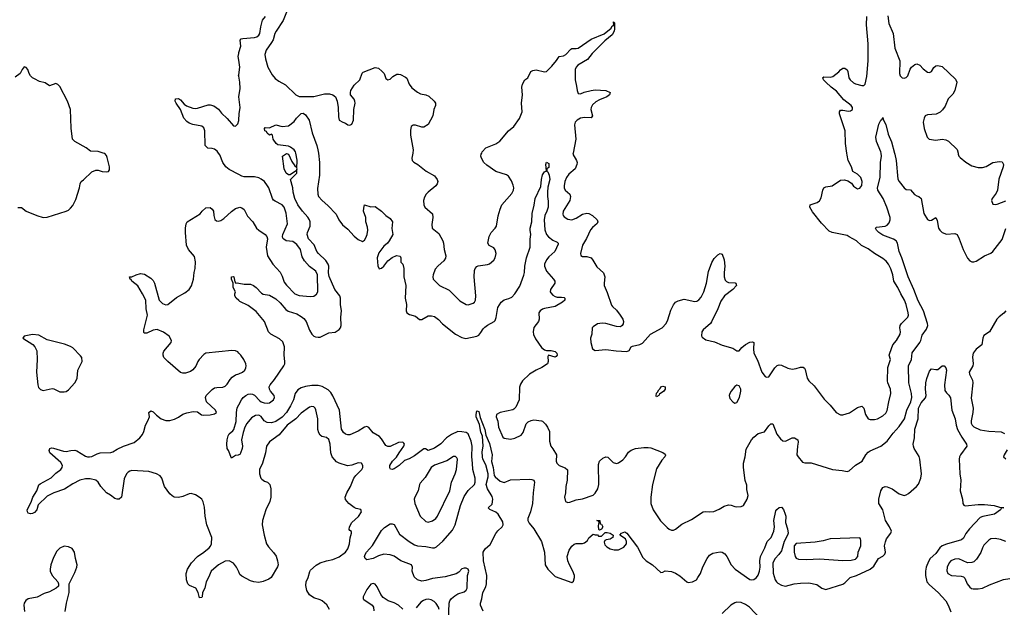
# Model space of a CAD drawing. Header units: inches. Extents: x 2134017 to 2292458, y 756222 to 916513.
# Tile 318 of 387: x 2247929 to 2257237, y 845710 to 851259. Entities that reach past the tile are written whole.
import ezdxf

# ---------------------------------------------------------------- set-up
doc = ezdxf.new("R2010")
doc.units = ezdxf.units.IN
doc.header["$MEASUREMENT"] = 0
for name, color, linetype in [('C2844', 7, 'Continuous'), ('C2845', 7, 'Continuous'), ('C2854', 7, 'Continuous'), ('C2855', 7, 'Continuous')]:
    doc.layers.add(name, color=color, linetype=linetype)

msp = doc.modelspace()

# ---------------------------------------------------------------- linework, layer by layer
at = {"layer": 'C2844', "color": 5}
for points, elevation in [([(2247910, 849484), (2247946.8, 849486.8), (2247991.3, 849450), (2248090, 849408.5), (2248150, 849390.3), (2248190, 849393.6), (2248368.4, 849451.6), (2248390, 849461.6), (2248410, 849478), (2248430, 849503), (2248459.2, 849560.8), (2248495.8, 849670), (2248500.7, 849710), (2248509.5, 849730), (2248532.9, 849747.1), (2248610, 849822.8), (2248650, 849838.8), (2248670, 849838.8), (2248710, 849826.8), (2248750, 849821), (2248770, 849824.7), (2248778, 849842), (2248779, 849870), (2248757.5, 849957.5), (2248750, 849975.3), (2248734.2, 849994.2), (2248716.7, 850000)], 320), ([(2250000, 849796.5), (2249910, 849844.8), (2249876.3, 849870), (2249848.3, 849910), (2249822.2, 849982.3), (2249808.4, 850000)], 280), ([(2250000, 848111.3), (2249990, 848121.6), (2249970, 848132.8), (2249935.5, 848135.5), (2249690, 848109.7), (2249670, 848098.5), (2249625.5, 848050), (2249611.7, 848030), (2249593.7, 847986.3), (2249567.1, 847952.9), (2249542.9, 847937.1), (2249498, 847922), (2249470, 847920.5), (2249450, 847926.6), (2249330.8, 848030), (2249292.9, 848070), (2249284.8, 848090), (2249284.8, 848110), (2249292.8, 848130), (2249362.2, 848210), (2249363.9, 848230), (2249342.2, 848270), (2249290, 848308.9), (2249230, 848333.3), (2249192, 848328), (2249130, 848297.2), (2249110, 848298), (2249104, 848304), (2249101.2, 848330), (2249136.4, 848470), (2249126.2, 848530), (2249121.3, 848610), (2249091.6, 848671.6), (2249045, 848745), (2248989.7, 848790), (2248984.2, 848804.2), (2248974, 848810), (2248968, 848830), (2248990, 848831), (2249029.4, 848850.6), (2249070, 848862), (2249110, 848854.9), (2249170, 848818.4), (2249190, 848797.1), (2249203.1, 848770), (2249246.3, 848610), (2249279.2, 848579.2), (2249310, 848566), (2249331.1, 848568.9), (2249410, 848635.5), (2249490, 848678.9), (2249530, 848710.4), (2249554.1, 848745.9), (2249570.8, 848810), (2249577.6, 848870), (2249587.2, 848910), (2249591.8, 848971.8), (2249582.4, 849022.4), (2249524.5, 849090), (2249505.1, 849130), (2249495.1, 849250), (2249496, 849290), (2249502.7, 849330), (2249512.7, 849350), (2249635.5, 849424.5), (2249655.3, 849450), (2249690, 849481), (2249730, 849486), (2249750, 849471), (2249760.7, 849450), (2249764, 849410), (2249773.2, 849373.2), (2249790, 849358.8), (2249810, 849356.3), (2249830, 849362), (2249859.1, 849380.9), (2249930, 849447.7), (2249970, 849477.3), (2250000, 849484.8)], 280), ([(2250000, 848606.7), (2249976, 848630), (2249964, 848650), (2249962, 848670), (2249968, 848690), (2249948.7, 848730), (2249948.7, 848770), (2249930, 848808), (2249930, 848831.3), (2249950, 848834.8), (2249953.4, 848830), (2249962, 848782), (2249971.6, 848771.6), (2249984.7, 848775.3), (2250000, 848771.8)], 260), ([(2250000, 846043.6), (2249979.8, 846090), (2249950, 846126.8), (2249910, 846147.2), (2249870, 846144.2), (2249808.7, 846111.3), (2249739.6, 846050), (2249714.7, 845990), (2249692.4, 845950), (2249678, 845890), (2249658.4, 845850), (2249653.1, 845810), (2249650, 845803.7), (2249630, 845799), (2249616, 845850), (2249592.7, 845890), (2249534.5, 845914.5), (2249518.4, 845930), (2249506.6, 845970), (2249503.5, 846030), (2249515.1, 846070), (2249553.3, 846130), (2249609.9, 846190.1), (2249671.3, 846230), (2249719.7, 846270), (2249733.4, 846286.6), (2249743.8, 846310), (2249744.5, 846370), (2249699.3, 846490), (2249681.4, 846570), (2249675, 846655.1), (2249664.7, 846704.8), (2249649.6, 846730), (2249625.1, 846750), (2249590, 846770.8), (2249550, 846783.9), (2249530, 846782), (2249470, 846755.1), (2249430, 846745.7), (2249390, 846751.3), (2249370, 846761.3), (2249350, 846780.5), (2249299.1, 846850), (2249271.7, 846930), (2249255.6, 846950), (2249220.9, 846970), (2249150, 846991.5), (2248990, 847001.5), (2248970, 846996.8), (2248953.8, 846986.2), (2248938.6, 846970), (2248917.8, 846922.2), (2248892.2, 846750), (2248870, 846729.6), (2248850, 846729.7), (2248830, 846738.4), (2248788.6, 846768.6), (2248750, 846789.7), (2248695, 846850), (2248671.9, 846891.9), (2248650.3, 846910.3), (2248596.8, 846923.2), (2248550, 846922), (2248496.3, 846910), (2248430, 846875.4), (2248353.9, 846826.1), (2248250.5, 846790), (2248190, 846758.5), (2248103.4, 846676.6), (2248090, 846629.2), (2248070, 846604.5), (2248050, 846595.1), (2248030, 846592.7), (2248010, 846599), (2248002.7, 846610), (2248000.9, 846630), (2248037.7, 846702.3), (2248054.7, 846750), (2248089.7, 846810), (2248110, 846864.9), (2248123.3, 846876.7), (2248227.3, 846932.7), (2248270, 846975.6), (2248318.7, 847010), (2248331.3, 847030), (2248333, 847050), (2248318.2, 847078.2), (2248215.6, 847170), (2248206.6, 847190), (2248214, 847210), (2248230, 847214.3), (2248250, 847212.3), (2248344.1, 847184.1), (2248370, 847181.1), (2248411.3, 847191.3), (2248450, 847194.9), (2248470, 847188.7), (2248550, 847136.9), (2248571.2, 847131.2), (2248590, 847130.2), (2248610, 847135.5), (2248660.7, 847159.3), (2248690, 847167.5), (2248790, 847171.3), (2248810, 847177.7), (2248850, 847202.7), (2248910, 847231.4), (2249010, 847267.3), (2249063.9, 847310), (2249090, 847342), (2249103.5, 847370), (2249118.5, 847430), (2249140.7, 847470), (2249156, 847510), (2249149, 847550), (2249170, 847566), (2249190, 847557.3), (2249222.8, 847522.8), (2249266.8, 847490), (2249310, 847472.7), (2249350, 847474.9), (2249393.4, 847486.6), (2249430, 847504), (2249470, 847534), (2249510, 847547.3), (2249570, 847558.8), (2249610, 847554.8), (2249648.2, 847528.2), (2249670, 847524.9), (2249730, 847527.7), (2249770, 847536), (2249788.7, 847550), (2249779, 847570), (2249696, 847650), (2249684.5, 847690), (2249692, 847710), (2249750, 847768), (2249770, 847781.6), (2249793.3, 847786.7), (2249850, 847788.9), (2249870, 847798), (2249890, 847815.8), (2249918.2, 847861.8), (2249936.9, 847883.1), (2249970, 847904.2), (2250000, 847916.1)], 280), ([(2250000, 847148.4), (2249994.4, 847145.6), (2249970, 847144), (2249930, 847118), (2249902, 847190), (2249889.2, 847210), (2249886.6, 847250), (2249891.9, 847291.9), (2249898.9, 847330), (2249910, 847348), (2249944.7, 847375.2), (2249952.3, 847387.7), (2249975.1, 847464.9), (2249978.5, 847550), (2249985.4, 847594.6), (2250000, 847622.6)], 260), ([(2248359.8, 845670), (2248373.2, 845750), (2248398.3, 845850), (2248398, 845930), (2248450, 846038.8), (2248468.5, 846090), (2248470.9, 846110), (2248455.3, 846170), (2248447.2, 846230), (2248424.7, 846264.7), (2248390, 846282), (2248350, 846285.7), (2248310, 846269.7), (2248280.4, 846239.6), (2248250, 846179.3), (2248224.6, 846110), (2248215.8, 846070), (2248218.4, 846050), (2248234.9, 846010), (2248290.4, 845950), (2248297.1, 845930), (2248295.5, 845910), (2248273.4, 845890), (2248210, 845856.9), (2248160.5, 845839.5), (2248093.6, 845806.4), (2248010, 845788.4), (2247986.6, 845773.4), (2247970.3, 845750), (2247967.1, 845730), (2247975.6, 845670)], 320)]:
    msp.add_lwpolyline(points, dxfattribs=dict(at, elevation=elevation))
at = {"layer": 'C2844', "color": 5, "elevation": 320}
msp.add_lwpolyline([(2248050, 848287.3), (2247972, 848270), (2247958, 848250), (2248051.9, 848191.9), (2248073, 848170), (2248090.3, 848130.3), (2248095.5, 848050), (2248088.5, 847930), (2248099.5, 847810), (2248105.8, 847785.8), (2248127.1, 847767.1), (2248150, 847758.4), (2248235.1, 847775.1), (2248252.9, 847772.9), (2248310, 847745.7), (2248350, 847744.2), (2248370, 847748.8), (2248390, 847763.7), (2248449.7, 847830), (2248472.4, 847870), (2248478.3, 847950), (2248520.5, 848030), (2248515.4, 848070), (2248505.5, 848085.5), (2248430, 848160.9), (2248410, 848174), (2248354.2, 848194.2), (2248190, 848235.6), (2248110, 848280.5)], close=True, dxfattribs=at)
at = {"layer": 'C2845', "color": 5}
for points, elevation in [([(2250000, 850875.7), (2249995.4, 850910), (2250000, 850939.9)], 280), ([(2248716.7, 850000), (2248670, 850015.3), (2248598, 850018), (2248558, 850050), (2248449.2, 850110), (2248429.2, 850130), (2248414.8, 850234.8), (2248409.4, 850410), (2248380.7, 850490), (2248307.3, 850627.3), (2248290, 850647.3), (2248270, 850655.8), (2248210, 850633.3), (2248170, 850661.1), (2248116.6, 850676.6), (2248070, 850699.7), (2248050.9, 850710.9), (2248031.6, 850730), (2248018.4, 850750), (2248005.2, 850790), (2247990, 850809), (2247970, 850813.2), (2247951, 850790), (2247934.8, 850750), (2247884.9, 850715.1)], 320), ([(2250000, 850724.7), (2249999.1, 850730), (2250000, 850737.9)], 280), ([(2249808.4, 850000), (2249795.9, 850015.9), (2249770, 850035.1), (2249750, 850042.4), (2249706.2, 850046.2), (2249684, 850070), (2249679.2, 850210), (2249670, 850236.9), (2249650, 850254), (2249566, 850270), (2249530, 850283.1), (2249510, 850296.3), (2249480.5, 850330), (2249448.3, 850410), (2249407.1, 850470), (2249397.6, 850490), (2249402, 850510), (2249430, 850515.6), (2249450, 850503.6), (2249482.5, 850462.6), (2249504.8, 850444.8), (2249564.7, 850424.7), (2249590, 850420.4), (2249610, 850423.7), (2249710, 850456), (2249730, 850455.8), (2249765.1, 850445.1), (2249810, 850413), (2249836.9, 850376.9), (2249890, 850327), (2249950, 850257), (2249970, 850254.4), (2249990, 850274.9), (2250000, 850305.8)], 280)]:
    msp.add_lwpolyline(points, dxfattribs=dict(at, elevation=elevation))
at = {"layer": 'C2854', "color": 5}
for points, elevation in [([(2250000, 848771.8), (2250050, 848760.4), (2250110, 848760.4), (2250138.8, 848750), (2250164.9, 848730), (2250215.8, 848675.8), (2250230, 848668), (2250290, 848656.4), (2250350, 848623.1), (2250390, 848586), (2250443.5, 848523.5), (2250466.1, 848506.1), (2250550, 848480.2), (2250590, 848456.5), (2250615.8, 848435.8), (2250636.9, 848410), (2250670, 848325.5), (2250690, 848290.4), (2250710, 848271.8), (2250724.7, 848264.7), (2250750, 848259.6), (2250770, 848262.4), (2250850, 848302.3), (2250911.3, 848308.7), (2250950, 848333.4), (2250962.9, 848350), (2250969.7, 848370.3), (2250963.5, 848450), (2250969.8, 848510), (2250960.9, 848570), (2250960.3, 848630), (2250954.2, 848650), (2250907.5, 848710), (2250855.2, 848835.2), (2250848.5, 848868.5), (2250850.4, 848930), (2250846, 848950), (2250824, 848984), (2250753.1, 849050), (2250739, 849070), (2250713.5, 849133.5), (2250659.6, 849190), (2250645.5, 849230), (2250648.5, 849250), (2250676.1, 849310), (2250675.9, 849350), (2250670, 849368.4), (2250653.5, 849393.5), (2250601.1, 849450), (2250557.3, 849510), (2250529, 849570), (2250515, 849630), (2250510.8, 849670.8), (2250489.8, 849750.2), (2250550, 849808.4), (2250550, 849848), (2250544.5, 849835.5), (2250486.7, 849793.3), (2250470, 849794.5), (2250448.4, 849808.4), (2250429.8, 849850), (2250414, 849970), (2250450, 849994.4), (2250470.4, 849990), (2250501.3, 849921.3), (2250530, 849877.3), (2250547.1, 849867.1), (2250550, 849854), (2250553.5, 849933.5), (2250538.7, 850000)], 260), ([(2250752.4, 850000), (2250762.2, 849910), (2250762.2, 849790), (2250744.2, 849664.2), (2250746.7, 849610), (2250754.9, 849590), (2250787, 849550), (2250843.4, 849503.4), (2250920.9, 849420.9), (2250947, 849370), (2250981.7, 849321.7), (2251030, 849282), (2251090, 849214), (2251130, 849182.4), (2251170, 849165.5), (2251190, 849177.3), (2251201.3, 849198.7), (2251213.7, 849230), (2251220.5, 849270), (2251218.3, 849298.3), (2251202.4, 849350), (2251201.3, 849390), (2251180.5, 849450), (2251181.6, 849478.4), (2251190, 849511.3), (2251248.9, 849491.1), (2251290, 849494.8), (2251350, 849450.8), (2251390, 849410.8), (2251430, 849381), (2251453.4, 849350), (2251446.8, 849286.8), (2251456, 849230), (2251422.8, 849170), (2251406.8, 849150), (2251370, 849119.5), (2251323.4, 849056.6), (2251307.9, 849010), (2251313.5, 848933.5), (2251327.8, 848907.7), (2251350, 848912.4), (2251370, 848930.5), (2251410, 848982), (2251450, 849013.4), (2251490, 849033.4), (2251525.4, 849025.4), (2251530.8, 849010), (2251530.8, 848970), (2251550.3, 848950.3), (2251562, 848910), (2251560.7, 848830), (2251580.2, 848750), (2251574.4, 848630), (2251584.9, 848570), (2251581.3, 848510), (2251588.4, 848490), (2251613.5, 848473.5), (2251670, 848458.4), (2251710, 848428.7), (2251730, 848428.9), (2251790, 848463.1), (2251823.4, 848463.4), (2251850, 848454.9), (2251887.8, 848427.7), (2251927.5, 848387.5), (2252050, 848290.4), (2252110, 848257.6), (2252147.5, 848247.5), (2252249.6, 848270.4), (2252270, 848280.5), (2252290, 848304), (2252310, 848338.8), (2252325.6, 848354.4), (2252350, 848373.4), (2252415.3, 848410), (2252422.7, 848417.3), (2252434.2, 848445.8), (2252450, 848541), (2252480.9, 848590), (2252507.6, 848612.4), (2252554.5, 848625.5), (2252581.2, 848638.8), (2252609.7, 848670), (2252656.8, 848743.2), (2252694.8, 848845.2), (2252700.6, 848870), (2252703.8, 848930), (2252718.8, 849010), (2252755.4, 849110), (2252754.7, 849185.3), (2252761.5, 849230), (2252753.8, 849270), (2252755.5, 849290), (2252770.8, 849350), (2252772.9, 849430), (2252793.7, 849506.3), (2252802.2, 849570), (2252857, 849683), (2252861.4, 849750), (2252870, 849794), (2252890, 849820.7), (2252909, 849831), (2252903.7, 849890), (2252910, 849912), (2252930, 849902), (2252930, 849862), (2252912, 849850), (2252911.3, 849830), (2252920.7, 849820.7), (2252934.9, 849790), (2252941.1, 849750), (2252923.2, 849676.8), (2252918.7, 849630), (2252917.5, 849590), (2252924.4, 849544.4), (2252925, 849490), (2252913.9, 849450), (2252894.5, 849410), (2252886.3, 849370), (2252893.1, 849273.1), (2252908.3, 849230), (2252927.5, 849207.5), (2252970, 849176), (2253010, 849159.1), (2253018, 849150), (2253018, 849138), (2252988.8, 849070), (2252930, 849020.7), (2252908, 848992), (2252890.1, 848950), (2252889.5, 848930), (2252910, 848883.2), (2252976, 848810), (2252987.6, 848790), (2252986.5, 848770), (2252946.7, 848710), (2252944.6, 848690), (2252950, 848679.1), (2252970, 848657), (2252990, 848644.2), (2253010, 848638), (2253050, 848639.5), (2253074.9, 848634.9), (2253082.8, 848630), (2253082, 848610), (2253062, 848590), (2252990.1, 848549.9), (2252890, 848532.5), (2252870, 848525.3), (2252848.2, 848510), (2252837.6, 848490), (2252840.7, 848430), (2252834.4, 848410), (2252789.1, 848350.9), (2252782, 848310), (2252787, 848287), (2252805.2, 848245.2), (2252863.5, 848163.5), (2252890, 848141.6), (2252910, 848134.4), (2252953.4, 848133.4), (2252990, 848126), (2253006, 848110), (2253011, 848090), (2253002, 848078), (2252990, 848073.2), (2252927.7, 848092.3), (2252921.3, 848078.7), (2252924.2, 848030), (2252918, 848010), (2252865.1, 847974.9), (2252810, 847948.6), (2252750, 847911.9), (2252681.7, 847850), (2252662.9, 847817.1), (2252655.3, 847790), (2252650.2, 847670), (2252619.5, 847600.5), (2252599.9, 847580.1), (2252590, 847576), (2252470, 847550.9), (2252437.1, 847530), (2252432.4, 847510), (2252448.9, 847468.9), (2252455.8, 847410), (2252496.3, 847316.3), (2252510, 847308.5), (2252570, 847296.5), (2252610, 847306), (2252670, 847335.5), (2252690, 847360.7), (2252718, 847442), (2252737.4, 847462.6), (2252764.7, 847475.2), (2252790, 847479), (2252861, 847470), (2252870, 847467), (2252899, 847439), (2252919.6, 847410), (2252936.5, 847370), (2252938.2, 847278.2), (2252948.9, 847230), (2252967.8, 847207.7), (2253003, 847150), (2253001.6, 847090), (2253008.2, 847070), (2253029.1, 847049.1), (2253086.2, 847026.2), (2253107.9, 847007.9), (2253106, 846910), (2253090.4, 846850), (2253088.2, 846790), (2253079.1, 846750), (2253088, 846708), (2253110, 846700.7), (2253130, 846702), (2253190, 846724.9), (2253250, 846734.9), (2253350, 846769.2), (2253370, 846787.4), (2253394.4, 846830), (2253405.3, 846870), (2253401.7, 847058.3), (2253410, 847091.3), (2253442, 847118), (2253470, 847131), (2253490, 847126.8), (2253538.3, 847078.3), (2253570, 847068.4), (2253590, 847073.4), (2253630, 847100.9), (2253655.6, 847130), (2253685.4, 847174.6), (2253710, 847194.3), (2253750, 847209.1), (2253830, 847219.6), (2253870, 847220.3), (2253894.7, 847214.7), (2254010.5, 847170.5), (2254030, 847156), (2254033.2, 847146.8), (2254026.8, 847130), (2253999.9, 847100.1), (2253950, 847018), (2253910.2, 846870), (2253894.2, 846750), (2253895.9, 846690), (2253916.5, 846630), (2253987.2, 846527.2), (2254050, 846462), (2254070, 846447), (2254090, 846439.5), (2254110, 846439.5), (2254130, 846448.9), (2254190, 846496.5), (2254279.7, 846540.3), (2254390, 846611.7), (2254410, 846615.3), (2254450, 846610.4), (2254490, 846615.3), (2254542.7, 846637.3), (2254590, 846663.7), (2254630, 846678), (2254654.6, 846674.6), (2254690, 846660.5), (2254710, 846659.1), (2254750, 846661), (2254770, 846671), (2254805.6, 846730), (2254814.2, 846765.8), (2254803.7, 846823.7), (2254802.6, 846862.6), (2254787.6, 846907.6), (2254771, 847030), (2254772.8, 847070), (2254787.8, 847130), (2254798.2, 847201.8), (2254848.7, 847290), (2254870, 847317), (2254910, 847350.4), (2254970, 847366), (2255010, 847423), (2255030, 847443), (2255050, 847442.8), (2255086.2, 847346.2), (2255120.4, 847300.4), (2255142.6, 847282.6), (2255170, 847279.6), (2255230, 847311.3), (2255254.8, 847310), (2255284.4, 847290), (2255288.8, 847270), (2255281.3, 847230), (2255277.1, 847150), (2255287, 847130), (2255330, 847079.3), (2255350, 847073), (2255410, 847074), (2255612, 847010), (2255703.1, 847003.1), (2255750, 846990.8), (2255770, 846997.3), (2255830, 847053), (2255892, 847090), (2255927.8, 847150), (2255950, 847174.4), (2255970, 847188.5), (2256068.7, 847231.3), (2256130, 847279.5), (2256186.4, 847353.6), (2256243.9, 847416.1), (2256292, 847490), (2256316.9, 847570), (2256351.8, 847650), (2256362.6, 847690), (2256359.9, 847730), (2256334.3, 847830), (2256331.8, 847990), (2256361.1, 848050), (2256366.3, 848113.6), (2256438.2, 848210), (2256447.8, 848230), (2256459.1, 848280.9), (2256502.4, 848337.6), (2256513, 848370), (2256510.4, 848390), (2256471.7, 848510), (2256424.1, 848604.1), (2256382.9, 848710), (2256329.1, 848830), (2256269.2, 849009.2), (2256244.5, 849070), (2256228.7, 849150), (2256214.8, 849170), (2256190, 849185.8), (2256090, 849224.8), (2256050, 849249), (2256029.8, 849270), (2256019.6, 849290), (2256030, 849298.7), (2256110, 849309.4), (2256130, 849317.8), (2256150, 849339), (2256158.8, 849370), (2256157.1, 849390), (2256126.2, 849490), (2256091.2, 849571.2), (2256042.1, 849650), (2256039.3, 849670), (2256064.8, 849770), (2256066.9, 849910), (2256075.2, 849970), (2256071.8, 850000)], 260), ([(2251644.1, 850000), (2251636, 849950), (2251640.3, 849930), (2251654.5, 849914.5), (2251693.4, 849890), (2251770.5, 849830), (2251850, 849783.8), (2251877.1, 849750), (2251881.6, 849730), (2251875.5, 849710), (2251862, 849690), (2251790, 849631.6), (2251770.4, 849610), (2251756.7, 849583.3), (2251747.4, 849550), (2251750.3, 849510), (2251760.3, 849490), (2251830, 849424), (2251834.7, 849390), (2251824.2, 849324.2), (2251827.2, 849290), (2251890, 849238.4), (2251930, 849170.4), (2251936.9, 849150), (2251942.4, 849090), (2251958.3, 849030), (2251953.3, 849006.7), (2251938.4, 848981.6), (2251884.1, 848935.9), (2251857.1, 848902.9), (2251837, 848850), (2251834, 848830), (2251837.1, 848810), (2251896.3, 848750), (2251990, 848704.4), (2252090, 848602.6), (2252150, 848568.7), (2252170, 848565.3), (2252217.2, 848582.7), (2252228.2, 848591.8), (2252236.9, 848610), (2252239.7, 848650), (2252224.5, 848830), (2252228.7, 848890), (2252234.3, 848910), (2252250, 848928.5), (2252264.7, 848935.3), (2252350, 848946), (2252370, 848954.4), (2252410, 848987.3), (2252423.2, 849010), (2252432.6, 849050), (2252425.3, 849085.3), (2252410, 849104.4), (2252367.3, 849127.3), (2252354, 849150), (2252366, 849210), (2252385.4, 849250), (2252425.1, 849290), (2252437.7, 849310), (2252451.8, 849408.2), (2252469.7, 849470), (2252488.3, 849510), (2252581.6, 849618.4), (2252597.3, 849650), (2252599.4, 849670), (2252595.3, 849695.3), (2252578.3, 849738.3), (2252550, 849781.1), (2252530, 849794), (2252430, 849826.3), (2252343.8, 849883.8), (2252317.6, 849910), (2252294, 849950), (2252289.6, 849970), (2252292.3, 849990), (2252297.1, 850000)], 280), ([(2253161.3, 850000), (2253159.3, 849990), (2253193.4, 849930), (2253198.9, 849910), (2253196.9, 849890), (2253180.3, 849850), (2253121.2, 849798.8), (2253099, 849770), (2253081.8, 849730), (2253075.3, 849690), (2253074.9, 849670), (2253084.4, 849650), (2253128.5, 849610), (2253136.5, 849590), (2253129.1, 849550), (2253067.6, 849450), (2253063.4, 849423.4), (2253066.4, 849410), (2253076.7, 849396.7), (2253110, 849374.4), (2253150, 849370.2), (2253190, 849384.2), (2253250, 849423.8), (2253290, 849432.6), (2253310, 849427.6), (2253343.6, 849410), (2253388.9, 849370), (2253394.9, 849350), (2253386.8, 849333.2), (2253343.2, 849296.8), (2253325.2, 849274.8), (2253287.1, 849192.9), (2253249.2, 849130), (2253230.5, 849050.5), (2253233.4, 849033.4), (2253250, 849023), (2253290, 849021.3), (2253330.2, 849010.2), (2253348.1, 848988.1), (2253385, 848924.9), (2253448.1, 848868.1), (2253461.5, 848830), (2253452.9, 848770), (2253455.6, 848750), (2253484.2, 848684.2), (2253524.6, 848564.6), (2253533, 848550), (2253570, 848516.3), (2253606.8, 848470), (2253631, 848430), (2253636, 848410), (2253634.4, 848385.6), (2253624.7, 848370), (2253610, 848359), (2253570, 848360.7), (2253470, 848389.7), (2253434.3, 848394.3), (2253390, 848385.6), (2253350, 848359.6), (2253342, 848350), (2253337.6, 848290), (2253325.6, 848250), (2253329.2, 848210), (2253345.4, 848150), (2253370, 848134.9), (2253470, 848143.6), (2253568.5, 848131.5), (2253670, 848125.3), (2253690, 848133.4), (2253711, 848169), (2253723.7, 848176.3), (2253790, 848190.2), (2253817, 848203), (2253891.3, 848288.7), (2254001.3, 848350), (2254038.9, 848390), (2254056, 848424), (2254084.2, 848515.8), (2254110, 848565.3), (2254130, 848590.2), (2254154.7, 848605.3), (2254210, 848618.5), (2254310, 848598.9), (2254330, 848601.1), (2254350, 848612.7), (2254370, 848638), (2254396.9, 848690), (2254420.4, 848770), (2254440.1, 848879.9), (2254472.5, 848967.5), (2254495.5, 849004.5), (2254530, 849038), (2254551.6, 849051.6), (2254570, 849044.7), (2254590.3, 848990.3), (2254595.8, 848930), (2254588.6, 848871.4), (2254588.7, 848830), (2254599.2, 848799.2), (2254610, 848785.5), (2254630, 848777.1), (2254692.5, 848772.5), (2254698, 848770), (2254706, 848750), (2254670.7, 848710), (2254593, 848650), (2254558, 848602), (2254530.3, 848530), (2254470, 848406), (2254458, 848390), (2254390.6, 848330), (2254376.3, 848310), (2254374.4, 848274.4), (2254380.5, 848260.5), (2254415.9, 848235.9), (2254498, 848218), (2254570, 848186.7), (2254670, 848156.3), (2254710, 848130.7), (2254730, 848130.8), (2254757.2, 848162.8), (2254790, 848190.6), (2254830, 848213.4), (2254858, 848218), (2254870.6, 848210.6), (2254865.5, 848150), (2254870.6, 848110), (2254902.8, 848042.8), (2254946, 847930), (2254976, 847890), (2254990, 847882), (2255010, 847887.7), (2255068.6, 847971.4), (2255090, 847992.4), (2255110, 847999.5), (2255130, 847995.3), (2255190, 847968.9), (2255230, 847960.2), (2255270, 847964.9), (2255310, 847976.5), (2255336.7, 847976.7), (2255348.7, 847968.7), (2255354.9, 847954.9), (2255374.7, 847874.7), (2255388.8, 847848.8), (2255439.9, 847799.9), (2255534.6, 847674.6), (2255590, 847619.1), (2255649, 847549), (2255690, 847526.4), (2255710, 847526.4), (2255774.2, 847545.8), (2255850, 847595.5), (2255890, 847610.7), (2255910, 847591.3), (2255926, 847530), (2255950, 847490.5), (2255970, 847483.1), (2256010, 847482.6), (2256037.2, 847490), (2256090, 847518.7), (2256117.4, 847542.6), (2256130.8, 847569.2), (2256144, 847650), (2256165.7, 847730), (2256162.7, 847770), (2256136.4, 847830), (2256133.3, 847850), (2256135.4, 847975.4), (2256159.8, 848050), (2256149.7, 848090), (2256153.3, 848110), (2256183.1, 848190), (2256217.7, 848230), (2256251.1, 848290), (2256255.4, 848310), (2256249.7, 848350), (2256252.6, 848370), (2256266.3, 848390), (2256325.4, 848450), (2256330.9, 848470), (2256328.6, 848490), (2256309.8, 848570), (2256294.4, 848610), (2256257.8, 848670), (2256231.7, 848730), (2256193, 848790), (2256182, 848850), (2256165.6, 848905.6), (2256143.2, 848950), (2256120, 848980), (2256090, 849004.1), (2256010, 849049.8), (2255950, 849094.6), (2255888, 849128), (2255840.9, 849170), (2255770, 849209.6), (2255750, 849219.6), (2255608.3, 849248.3), (2255582, 849262), (2255510, 849336), (2255424.9, 849444.9), (2255398, 849490), (2255402, 849510), (2255468.3, 849531.7), (2255491.1, 849548.9), (2255504.2, 849575.8), (2255522.6, 849650), (2255532.3, 849670), (2255550, 849681.3), (2255610, 849690.4), (2255690, 849742), (2255727.1, 849747.1), (2255758, 849738), (2255794, 849714), (2255810, 849686), (2255850, 849662.8), (2255870, 849666.8), (2255890, 849692), (2255893.6, 849730), (2255881.2, 849770), (2255850, 849799), (2255805.2, 849825.2), (2255792.7, 849870), (2255760.7, 849930), (2255750, 849978), (2255747.2, 850000)], 280), ([(2256199.6, 850000), (2256202.4, 849990), (2256214.4, 849930), (2256230, 849752), (2256241.6, 849730), (2256290, 849671), (2256310, 849656), (2256350, 849652), (2256388.1, 849608.1), (2256410, 849594.8), (2256430, 849590.8), (2256450, 849571), (2256476.5, 849430), (2256510, 849370.6), (2256530, 849361.6), (2256550, 849364.4), (2256590, 849391.3), (2256603.8, 849363.8), (2256616.2, 849290), (2256626.9, 849270), (2256648.3, 849248.3), (2256690, 849232), (2256770, 849239.5), (2256790.2, 849230.2), (2256810, 849190.7), (2256848.1, 849088.1), (2256888.4, 849008.4), (2256910, 848982.4), (2256930, 848972.2), (2256950, 848972), (2256970, 848979.5), (2257049.8, 849030.2), (2257110, 849054.7), (2257130, 849069.4), (2257216.7, 849183.3), (2257250, 849286.7)], 260), ([(2256799.3, 850000), (2256801.3, 849990), (2256808.5, 849970), (2256818.7, 849958.7), (2256873.7, 849913.7), (2256930, 849880.3), (2256990, 849864.6), (2257030, 849862.3), (2257066.5, 849873.5), (2257130, 849911.7), (2257190, 849921.3), (2257216.7, 849916.7), (2257228.4, 849890), (2257226.7, 849870), (2257186.2, 849753.8), (2257171.8, 849650), (2257159.4, 849620.6), (2257123, 849570), (2257117.3, 849550), (2257130, 849518), (2257150, 849514), (2257170, 849517.6), (2257250, 849548.9)], 280), ([(2250000, 849484.8), (2250010, 849487.3), (2250030, 849482), (2250050, 849467.3), (2250083.6, 849403.6), (2250131.6, 849351.5), (2250168.7, 849290), (2250190.2, 849270.2), (2250250.5, 849230), (2250266.4, 849210), (2250272.7, 849190), (2250258.5, 849110), (2250270.4, 849030), (2250321.6, 848950), (2250390, 848874), (2250410, 848837.3), (2250430, 848780.4), (2250450, 848751.6), (2250530, 848670.2), (2250570, 848655.6), (2250675.2, 848644.8), (2250710, 848647.6), (2250734.5, 848665.5), (2250746.2, 848690), (2250743.9, 848850), (2250730, 848885.4), (2250667.4, 848927.4), (2250621.1, 848981.1), (2250599.2, 849019.2), (2250582.2, 849090), (2250550, 849136.4), (2250510, 849163.5), (2250449, 849170), (2250424.9, 849184.9), (2250416.6, 849196.6), (2250412.3, 849210), (2250417, 849230), (2250459.5, 849330), (2250447.9, 849432.1), (2250429.8, 849490), (2250410, 849511.6), (2250343.9, 849543.9), (2250330, 849555.1), (2250319.7, 849570), (2250284, 849670), (2250272.6, 849690), (2250242, 849730), (2250212.9, 849752.9), (2250190, 849765.1), (2250150, 849776), (2250050, 849776.4), (2250030, 849780.4), (2250000, 849796.5)], 280), ([(2250000, 847622.6), (2250024.7, 847670), (2250040.7, 847690), (2250066.6, 847710), (2250090, 847722.4), (2250110, 847724.9), (2250130, 847723.1), (2250150, 847712.4), (2250198.7, 847658.7), (2250210.4, 847650), (2250240.3, 847640.3), (2250270, 847637.4), (2250290, 847641.1), (2250330, 847668.9), (2250339.1, 847690), (2250333.7, 847710), (2250298.7, 847750), (2250289.7, 847770), (2250288.4, 847791.5), (2250295.6, 847810), (2250339.3, 847860.7), (2250425.7, 847990), (2250434.7, 848010), (2250436.2, 848030), (2250429.7, 848089.7), (2250432.9, 848170), (2250415.7, 848215.7), (2250385.2, 848245.2), (2250304.5, 848290), (2250282.4, 848310), (2250242.6, 848410), (2250164.8, 848504.8), (2250090, 848561.3), (2250010, 848597), (2250000, 848606.7)], 260), ([(2257250.2, 848509.8), (2257232.3, 848487.7), (2257187.4, 848452.6), (2257166.5, 848430), (2257098.4, 848310), (2257044.5, 848275.5), (2257033.4, 848250), (2257024.2, 848190), (2256970, 848146.6), (2256944, 848110), (2256936.2, 848076.2), (2256942.6, 848010), (2256938.9, 847990), (2256906, 847930), (2256906.5, 847910), (2256935.2, 847855.2), (2256938.6, 847830), (2256924.4, 847684.4), (2256942.3, 847590), (2256938.9, 847550), (2256922.6, 847470), (2256924.2, 847450), (2256931.7, 847430), (2256950, 847414), (2257010, 847386), (2257090, 847372.8), (2257206.2, 847366.2), (2257240.3, 847350)], 260), ([(2250000, 847916.1), (2250035.1, 847930), (2250057.6, 847950), (2250067.8, 847970), (2250069.6, 847990), (2250066.3, 848010), (2250048, 848050), (2250020.5, 848090), (2250000, 848111.3)], 280), ([(2252311.8, 845671.8), (2252285.4, 845730), (2252285.1, 845750), (2252297.4, 845790), (2252307.6, 845850), (2252336.8, 845903.2), (2252342.3, 845930), (2252343.8, 846010), (2252312.2, 846150), (2252310.5, 846230), (2252330, 846262), (2252377.1, 846302.9), (2252430, 846407.2), (2252450, 846433.5), (2252488.9, 846470), (2252500.3, 846490), (2252496.9, 846516.9), (2252450.8, 846590.8), (2252429, 846609), (2252374.5, 846634.5), (2252359, 846650), (2252395.5, 846684.5), (2252402, 846730), (2252396.4, 846756.4), (2252350.9, 846830), (2252338.7, 846870), (2252357.4, 846942.6), (2252357.7, 846970), (2252334.7, 847054.7), (2252308.8, 847110), (2252304.8, 847130), (2252301.7, 847178.3), (2252309.8, 847230.2), (2252305.7, 847325.7), (2252290, 847365.2), (2252277.2, 847437.3), (2252245.7, 847510), (2252243.5, 847530), (2252250, 847564.7), (2252270, 847558), (2252282.9, 847502.9), (2252327.2, 847390), (2252335.2, 847335.2), (2252370, 847257.3), (2252396.3, 847150), (2252387.8, 847087.7), (2252405.2, 847030), (2252415.3, 846955.3), (2252422.8, 846942.8), (2252470, 846899.5), (2252508.1, 846888.1), (2252570, 846914.7), (2252750, 846918.5), (2252770, 846917.7), (2252790.3, 846910), (2252795.3, 846890), (2252782, 846790), (2252776.2, 846690), (2252756.8, 846610), (2252731.8, 846550), (2252732.6, 846530), (2252745, 846505), (2252790.8, 846450.8), (2252860.8, 846330), (2252888.9, 846230), (2252898, 846110), (2252922.4, 846070), (2252990, 846001.6), (2253150, 845944.7), (2253163.1, 845956.9), (2253173.2, 845990), (2253173.2, 846010), (2253159.5, 846050), (2253126, 846110), (2253109.6, 846150), (2253105.6, 846190), (2253122, 846250), (2253150, 846287.3), (2253170, 846304.9), (2253190, 846311.8), (2253250, 846312.2), (2253270, 846318), (2253298, 846342), (2253310, 846366), (2253350, 846402), (2253370, 846394), (2253390, 846394), (2253402, 846382), (2253430, 846382), (2253463.7, 846416.3), (2253483.5, 846416.5), (2253510.6, 846410), (2253540.4, 846390), (2253535.3, 846370), (2253530, 846365.4), (2253510, 846354.3), (2253472.8, 846347.2), (2253460.5, 846339.5), (2253454.8, 846325.2), (2253460.9, 846300.9), (2253479.9, 846279.9), (2253510, 846262), (2253550, 846252.4), (2253590, 846253), (2253641.1, 846278.9), (2253664, 846310), (2253665.4, 846330), (2253656.9, 846356.9), (2253602.7, 846390), (2253619, 846410), (2253650, 846422), (2253670, 846411), (2253770, 846279.1), (2253820.7, 846180.7), (2253851, 846150), (2253911.9, 846111.9), (2253990, 846038), (2254010, 846042), (2254030, 846054), (2254090, 846046.8), (2254130, 846030.8), (2254168.1, 846008.1), (2254236, 845950), (2254250, 845945.3), (2254290, 845950.3), (2254326, 845970), (2254341, 845990), (2254363.5, 846030), (2254388.1, 846091.9), (2254426.6, 846170), (2254450, 846202.8), (2254480.1, 846219.9), (2254550, 846234.9), (2254571.3, 846230), (2254595.1, 846215.1), (2254614.9, 846190), (2254655.3, 846110), (2254692, 846070), (2254830, 845972.6), (2254850, 845968.1), (2254870, 845971.4), (2254895.5, 845990), (2254910, 846014), (2254922.3, 846050), (2254927.6, 846090), (2254924.5, 846150), (2254933.2, 846190), (2254974.2, 846270), (2254995.4, 846330), (2255032.4, 846370), (2255059.7, 846430), (2255064, 846470), (2255059.7, 846530), (2255078, 846622), (2255085.6, 846634.4), (2255110, 846652), (2255130, 846654), (2255150, 846632), (2255166.8, 846590), (2255171.3, 846570), (2255167.3, 846510), (2255187.7, 846450), (2255192.7, 846410), (2255188.4, 846390), (2255156.9, 846330), (2255130, 846243.7), (2255106.3, 846210), (2255069.6, 846170.4), (2255050.1, 846130), (2255051.3, 846031.3), (2255071.2, 845970), (2255083.2, 845950), (2255097.4, 845937.4), (2255130, 845919.7), (2255168.5, 845908.5), (2255250, 845932.1), (2255310, 845939.1), (2255390, 845940.5), (2255465.9, 845925.9), (2255512.7, 845890), (2255550, 845878.4), (2255710, 845928.1), (2255730, 845940.8), (2255780.5, 845990), (2255838.4, 846010), (2255968.8, 846071.2), (2256002.2, 846097.7), (2256048.6, 846171.4), (2256090, 846192.2), (2256108.6, 846211.4), (2256113.6, 846230), (2256105.1, 846290), (2256113, 846327), (2256124.4, 846355.6), (2256165.4, 846410), (2256169.7, 846430), (2256152.2, 846470), (2256113.5, 846530), (2256089.4, 846630), (2256049.4, 846690), (2256049.5, 846729.5), (2256068.4, 846810), (2256090, 846841.3), (2256110, 846850.3), (2256130, 846847.6), (2256175.8, 846830), (2256242.6, 846782.6), (2256290, 846767), (2256310, 846771), (2256330, 846783.8), (2256407.6, 846850), (2256426, 846874), (2256448, 846930), (2256455.3, 846970), (2256439.1, 847110), (2256433, 847133), (2256386, 847210), (2256378, 847230), (2256376.9, 847250), (2256387.2, 847310), (2256390, 847392), (2256423.9, 847490), (2256427.1, 847590), (2256450, 847642.3), (2256490.6, 847689.4), (2256498.9, 847710), (2256493.3, 847770), (2256495.6, 847830), (2256503.5, 847870), (2256530, 847941), (2256550, 847962), (2256590, 847954.4), (2256610, 847957), (2256650, 847988.9), (2256670, 847990.4), (2256685.3, 847970), (2256690.9, 847950), (2256672, 847810), (2256675.8, 847755.8), (2256690, 847734), (2256713.3, 847713.3), (2256728.7, 847688.7), (2256740.2, 847570), (2256774, 847490), (2256782.7, 847430), (2256793.8, 847390), (2256835.5, 847315.5), (2256881.1, 847250), (2256883.1, 847230), (2256822.6, 847150), (2256812.8, 847130), (2256809.4, 847110), (2256817.3, 846970), (2256827.4, 846910), (2256819.1, 846810), (2256840.7, 846730), (2256846, 846690), (2256854.8, 846674.8), (2256867.9, 846667.9), (2256990, 846679.5), (2257050, 846679.6), (2257142, 846670), (2257190, 846654.8), (2257232, 846650), (2257212, 846648), (2257202, 846630), (2257144, 846590), (2257032.9, 846567.1), (2257010, 846556.8), (2256907.7, 846452.3), (2256873.3, 846406.7), (2256850, 846361.7), (2256833.9, 846346.1), (2256690, 846306.4), (2256648.7, 846290), (2256626.2, 846270), (2256590, 846219.4), (2256536.3, 846170), (2256518.8, 846141.2), (2256498.9, 846090), (2256491, 846050), (2256491.8, 846010), (2256505.4, 845950), (2256530, 845921.3), (2256612.6, 845850), (2256683.2, 845770), (2256706, 845730), (2256730, 845668)], 240), ([(2251982.2, 845590), (2251988.4, 845750), (2251994.9, 845770), (2252010, 845792.3), (2252041.3, 845818.7), (2252070, 845836.1), (2252130, 845856), (2252148.8, 845871.2), (2252158.7, 845890), (2252163.6, 846010), (2252176.2, 846050), (2252169.5, 846069.5), (2252150, 846078.4), (2252130, 846080.7), (2252110, 846072.3), (2252079.9, 846040.1), (2252054.9, 846025.1), (2251950, 845996.9), (2251830, 845981.7), (2251770, 845963.5), (2251730, 845957), (2251689.5, 845969.5), (2251657, 845997), (2251638, 846050), (2251641.2, 846090), (2251634, 846110), (2251531.6, 846150), (2251470, 846191.6), (2251430, 846204.2), (2251370, 846212.3), (2251322.6, 846197.4), (2251270, 846171.3), (2251210, 846157.2), (2251194, 846170), (2251189.5, 846189.5), (2251194.5, 846210), (2251207.6, 846230), (2251265.8, 846294.2), (2251350, 846434), (2251376.6, 846463.4), (2251430, 846497.3), (2251450, 846499.1), (2251470, 846490.6), (2251520.7, 846400.7), (2251612.4, 846330), (2251660, 846300), (2251690, 846289.3), (2251770, 846284.9), (2251830, 846271.5), (2251850, 846272.7), (2251870, 846281.5), (2251930, 846332.9), (2252022, 846438), (2252045.1, 846490), (2252096.1, 846670), (2252130, 846756.3), (2252167.8, 846812.2), (2252227.6, 846870), (2252234.5, 846890), (2252234.7, 846930), (2252211.5, 847011.5), (2252209.8, 847070), (2252202, 847130), (2252207, 847230), (2252197.7, 847277.7), (2252170, 847347.6), (2252150, 847359.7), (2252110, 847368.3), (2252070, 847369.6), (2252010, 847340.4), (2251964.7, 847310), (2251910, 847252), (2251850, 847211.1), (2251790, 847192), (2251765.6, 847205.6), (2251750, 847206.6), (2251660.8, 847139.2), (2251610, 847111.6), (2251565.4, 847094.6), (2251516.5, 847050), (2251470, 847018.7), (2251450, 847009.7), (2251435.1, 847015.1), (2251427.7, 847027.7), (2251427.8, 847050), (2251454, 847090), (2251491.7, 847128.3), (2251515.1, 847170), (2251561.7, 847230), (2251567.8, 847250), (2251561.3, 847261.3), (2251549.7, 847269.7), (2251510, 847267.4), (2251432.4, 847227.6), (2251410, 847226.9), (2251390, 847237.4), (2251350, 847301), (2251330, 847323.8), (2251270, 847357.6), (2251230, 847406.3), (2251210, 847415.8), (2251190, 847411), (2251130, 847372.4), (2251050, 847337.6), (2251030, 847337.6), (2251010, 847345.6), (2250990, 847360.7), (2250972.2, 847392.3), (2250951.9, 847571.9), (2250890, 847706), (2250870, 847738.3), (2250844.9, 847764.9), (2250790, 847795.3), (2250750, 847804.4), (2250690, 847804.2), (2250630, 847796.2), (2250590, 847782), (2250557.1, 847762.9), (2250533.5, 847730), (2250517.5, 847670), (2250490, 847613.5), (2250450.6, 847550), (2250410, 847506.7), (2250350, 847465.6), (2250310, 847451.6), (2250270, 847455.8), (2250241.2, 847470), (2250213.2, 847513.2), (2250190, 847525.5), (2250158.6, 847521.4), (2250121.5, 847498.5), (2250075, 847445), (2250057.5, 847410), (2250040.9, 847359.1), (2250024.9, 847290), (2250035.8, 847230), (2250033.8, 847210), (2250016, 847164), (2250010, 847153.2), (2250000, 847148.4)], 260), ([(2250857.7, 845690), (2250831.7, 845731.7), (2250790, 845769.6), (2250770, 845780.5), (2250710, 845798), (2250668.1, 845828.1), (2250642.7, 845870), (2250635.5, 845915.5), (2250637, 845950), (2250656.9, 845990), (2250671, 846049), (2250678, 846062), (2250730.8, 846109.2), (2250770, 846130.3), (2250830, 846148.9), (2250890, 846161.1), (2250950, 846186), (2251008.2, 846230), (2251030, 846262.4), (2251045.5, 846310), (2251054, 846366), (2251066.6, 846410), (2251064.7, 846424.7), (2251050, 846434), (2251044.2, 846444.2), (2251048.3, 846470), (2251069.2, 846510.8), (2251132.3, 846567.7), (2251161.7, 846610), (2251153.1, 846633.1), (2251110, 846642.4), (2251091.2, 846651.2), (2251039.7, 846690), (2251008.1, 846728.1), (2251006.4, 846750), (2251021.1, 846790), (2251055, 846850), (2251089.1, 846930.9), (2251106.4, 846953.6), (2251164.2, 847010), (2251172.8, 847030), (2251173.3, 847050), (2251159, 847070), (2251130, 847074.7), (2251070, 847052.6), (2251027.3, 847047.3), (2250950, 847071.1), (2250924.6, 847084.6), (2250904.2, 847104.2), (2250883.5, 847130), (2250868.9, 847168.9), (2250863.5, 847250), (2250850, 847295.6), (2250830, 847312.3), (2250784.1, 847324.1), (2250770, 847334.5), (2250757.2, 847357.2), (2250748.6, 847390), (2250746.6, 847490), (2250730, 847574), (2250722.9, 847590), (2250710, 847601.6), (2250690, 847606), (2250670, 847598.9), (2250590, 847543.6), (2250540.3, 847490), (2250458.8, 847430), (2250382, 847338), (2250290, 847273.6), (2250261.1, 847230), (2250254.3, 847170), (2250226, 847070), (2250197.4, 847010), (2250195.6, 846970), (2250208.9, 846930), (2250218.6, 846918.6), (2250242, 846902), (2250270.6, 846890), (2250295.3, 846870), (2250304.4, 846830), (2250302.2, 846750), (2250292.4, 846707.6), (2250256.9, 846630), (2250225, 846530), (2250222, 846490), (2250240.2, 846390), (2250263.8, 846310), (2250280.6, 846280.6), (2250330, 846226.7), (2250353, 846193), (2250367.2, 846150), (2250371.8, 846110), (2250366.7, 846093.3), (2250305.5, 845990), (2250284.2, 845975.8), (2250230, 845953.5), (2250190, 845944.8), (2250142, 845950), (2250110, 845959.1), (2250030, 846004), (2250010, 846020.5), (2250000, 846043.6)], 280), ([(2257264, 847196), (2257234.9, 847150), (2257230.8, 847130), (2257252.2, 847112.2)], 260), ([(2257250, 846332.3), (2257201.2, 846350), (2257150, 846361), (2257110, 846355.8), (2257090, 846343.6), (2257043.4, 846296.6), (2257030, 846272.7), (2257014.1, 846225.9), (2256975.1, 846164.9), (2256950, 846140.4), (2256930, 846132.3), (2256890, 846131.1), (2256808.2, 846168.2), (2256770, 846164.4), (2256732.4, 846147.6), (2256717, 846130), (2256697.4, 846090), (2256694.4, 846054.4), (2256703.1, 846030), (2256738, 846010), (2256830, 846003.1), (2256850, 845997.1), (2256864.2, 845984.2), (2256886.7, 845930), (2256910, 845900.4), (2256928.2, 845888.2), (2256944.1, 845884.1), (2256990, 845884.2), (2257030, 845891.3), (2257097, 845923), (2257230, 845973.4), (2257290, 845980.3)], 260), ([(2251552.2, 845692.3), (2251510, 845729.6), (2251470, 845751.5), (2251411.7, 845771.7), (2251363.9, 845803.9), (2251342.7, 845830), (2251310, 845904), (2251290, 845929), (2251270, 845934), (2251250, 845929), (2251210, 845879.3), (2251177.1, 845810), (2251177.3, 845790), (2251182.4, 845782.4), (2251261, 845730), (2251274.8, 845710), (2251276.8, 845676.8)], 280), ([(2251893.2, 845690), (2251889.8, 845710), (2251866.9, 845746.9), (2251846.1, 845766.1), (2251819.6, 845779.6), (2251790, 845786.4), (2251770, 845784.5), (2251745.1, 845774.9), (2251721.7, 845758.3), (2251675.6, 845704.4)], 280), ([(2254930, 845605), (2254826.9, 845710), (2254790, 845736.8), (2254750, 845755.8), (2254710, 845757.6), (2254690, 845751.7), (2254652.6, 845730), (2254571, 845650)], 240)]:
    msp.add_lwpolyline(points, dxfattribs=dict(at, elevation=elevation))
for points, elevation in [([(2253950, 847698), (2253946.6, 847706.6), (2253950, 847731.3), (2253959.3, 847740.7), (2253970, 847764.7), (2253983.7, 847776.3), (2253990, 847790.5), (2254010, 847797.3), (2254030, 847791.3), (2254031, 847770), (2254018, 847750), (2253978, 847722), (2253970, 847709)], 260), ([(2254710, 847809), (2254690, 847794), (2254654, 847750), (2254642, 847730), (2254637.3, 847710), (2254642.5, 847682.5), (2254670, 847651), (2254690, 847638), (2254710, 847644.7), (2254734.5, 847690), (2254746.6, 847750), (2254746, 847770), (2254730, 847802)], 280), ([(2252050, 847134.3), (2252030, 847134), (2251966.5, 847093.5), (2251850, 847050.6), (2251819.1, 847030), (2251763.1, 846936.9), (2251716.4, 846883.6), (2251708.9, 846870), (2251696, 846810), (2251663.6, 846750), (2251659.1, 846730), (2251663.5, 846690), (2251716.5, 846570), (2251770, 846520.4), (2251790, 846514.4), (2251830, 846527), (2251863.6, 846550), (2251879.1, 846570), (2251996.8, 846810), (2252010.4, 846890), (2252047, 846970), (2252058.8, 847010), (2252067.2, 847107.2), (2252062.3, 847122.3)], 280), ([(2253410, 846438), (2253404, 846444), (2253402, 846478), (2253406, 846510), (2253402, 846522), (2253386, 846530), (2253412, 846530), (2253418, 846498), (2253430, 846494), (2253442, 846470), (2253430, 846448)], 240), ([(2255870, 846364.5), (2255590, 846355.6), (2255523.8, 846336.2), (2255450, 846325.3), (2255270, 846313.5), (2255251.8, 846290), (2255250, 846232), (2255259.5, 846190), (2255270, 846173.4), (2255290, 846164.9), (2255370, 846160.3), (2255490, 846166.8), (2255710, 846152.8), (2255790, 846155.9), (2255830, 846165.5), (2255838, 846170), (2255851.6, 846190), (2255856.2, 846230), (2255882.2, 846290), (2255882, 846342), (2255877.5, 846357.5)], 260)]:
    msp.add_lwpolyline(points, close=True, dxfattribs=dict(at, elevation=elevation))
at = {"layer": 'C2855', "color": 5}
for points, elevation in [([(2250450.1, 851329.9), (2250421, 851250), (2250352.5, 851150), (2250342.3, 851130), (2250324.5, 851070), (2250310, 851042), (2250258.3, 850970), (2250246, 850930), (2250251.6, 850890), (2250276.1, 850810), (2250317.3, 850737.3), (2250344.9, 850704.9), (2250378.9, 850679), (2250442.5, 850642.5), (2250538.8, 850550), (2250570, 850533.1), (2250710, 850535), (2250810, 850558.5), (2250857.5, 850557.5), (2250890, 850548.8), (2250915.3, 850530), (2250931.7, 850490), (2250940.3, 850430), (2250941.7, 850341.7), (2250950, 850311.3), (2250984.7, 850290), (2251010, 850282), (2251030, 850267.3), (2251050, 850264), (2251070, 850271), (2251085.1, 850310), (2251088, 850410), (2251100.5, 850470), (2251098.7, 850490), (2251090, 850509.2), (2251057, 850550), (2251055.6, 850570), (2251060.5, 850590), (2251090, 850640.5), (2251144.5, 850690), (2251166.8, 850753.2), (2251175.5, 850764.5), (2251290, 850806), (2251320.7, 850800.7), (2251355.5, 850770), (2251373.4, 850750), (2251390, 850704.7), (2251410, 850691), (2251430, 850696), (2251458, 850722), (2251495.9, 850744.1), (2251510, 850746), (2251530, 850740.4), (2251577.4, 850717.4), (2251590, 850706.8), (2251610.4, 850650), (2251634.7, 850614.7), (2251690, 850573), (2251718.7, 850558.7), (2251770, 850548.2), (2251796.9, 850536.9), (2251846.8, 850490), (2251858.8, 850470), (2251858.8, 850450), (2251844, 850410), (2251834.8, 850350), (2251790, 850269), (2251750, 850243.7), (2251730, 850244.5), (2251670, 850261.6), (2251650, 850261.6), (2251630, 850249), (2251623.2, 850216.8), (2251623.2, 850170), (2251649, 850030), (2251644.1, 850000)], 280), ([(2250000, 850939.9), (2250001.6, 850950), (2250019.2, 851010), (2250013.4, 851066.6), (2250023.3, 851076.7), (2250038, 851082), (2250150, 851091.1), (2250170, 851098.2), (2250188.5, 851111.5), (2250197.7, 851130), (2250207.5, 851192.5), (2250225.6, 851254.4), (2250251.5, 851288.5)], 280), ([(2252297.1, 850000), (2252302, 850010), (2252336, 850050), (2252430, 850086.3), (2252469.1, 850110.9), (2252550, 850208), (2252599.3, 850250), (2252655.1, 850324.9), (2252678.4, 850390), (2252674, 850470), (2252682.6, 850550), (2252677, 850623), (2252680.9, 850650), (2252704, 850690), (2252734, 850710), (2252762, 850770), (2252780.9, 850779.1), (2252810, 850784.8), (2252890, 850765.7), (2252910, 850770.4), (2252960.4, 850819.6), (2253005.3, 850874.7), (2253030, 850912.7), (2253070, 850916.9), (2253090.8, 850929.2), (2253138.2, 850981.8), (2253150, 850987.9), (2253190, 850985.8), (2253210, 850990.3), (2253330, 851074.9), (2253454.1, 851125.9), (2253520.1, 851179.9), (2253530, 851202), (2253538, 851202), (2253546, 851210), (2253542, 851238), (2253550.8, 851230), (2253553, 851173), (2253550.3, 851150), (2253530, 851115.4), (2253459.4, 851060.6), (2253339.6, 850940.3), (2253295.9, 850884.1), (2253206.8, 850830), (2253188.1, 850810), (2253179.5, 850790), (2253178.9, 850690), (2253193.8, 850630), (2253198.3, 850590), (2253210, 850561.6), (2253230, 850558.4), (2253266.3, 850573.7), (2253330, 850590.3), (2253370, 850595.3), (2253470.4, 850590.4), (2253511.3, 850570), (2253506, 850550), (2253481, 850530), (2253410, 850502.6), (2253375.9, 850484.1), (2253344.4, 850455.6), (2253331.3, 850430), (2253329.1, 850410), (2253343, 850350), (2253330, 850332.7), (2253270, 850334), (2253231.7, 850328.3), (2253198.8, 850310), (2253180.7, 850290), (2253173.4, 850266.6), (2253186.5, 850130), (2253161.3, 850000)], 280), ([(2255747.2, 850000), (2255736, 850090), (2255732.4, 850210), (2255677.6, 850370), (2255678, 850390), (2255690, 850404), (2255710, 850406), (2255763.7, 850396.3), (2255781.5, 850398.5), (2255801.2, 850410), (2255802.7, 850430), (2255789.4, 850450), (2255720.8, 850500.8), (2255650, 850582.4), (2255601, 850621), (2255549.4, 850670), (2255529.2, 850690), (2255524.7, 850704.7), (2255518, 850710), (2255530, 850718), (2255590, 850716.3), (2255617, 850723), (2255674, 850766), (2255690, 850786), (2255710, 850801), (2255730, 850801), (2255750, 850784.7), (2255757.3, 850770), (2255766.4, 850710), (2255781.3, 850690), (2255810, 850664.2), (2255830, 850651.8), (2255890, 850636.4), (2255910, 850637.3), (2255920.9, 850650), (2255937.1, 850722.9), (2255949.8, 850870), (2255950.9, 851030), (2255932.8, 851210), (2255937.3, 851290)], 280), ([(2256136.7, 851296.7), (2256144.1, 851224.1), (2256185.5, 851130), (2256202.2, 850990), (2256247.8, 850870), (2256247.2, 850750), (2256253.8, 850730), (2256270, 850710.3), (2256290, 850705.8), (2256310, 850713.4), (2256323.5, 850730), (2256347.8, 850792.2), (2256359.6, 850810), (2256390, 850834.9), (2256410, 850843), (2256437.3, 850830), (2256470, 850795.5), (2256510, 850764.9), (2256530, 850758.8), (2256549.4, 850770.6), (2256570, 850806.8), (2256590, 850822), (2256610, 850825.5), (2256650, 850815.8), (2256776.7, 850696.7), (2256788.5, 850670), (2256770.2, 850590), (2256750, 850556.3), (2256707.8, 850512.2), (2256676.8, 850443.2), (2256653, 850407), (2256630, 850386), (2256592.4, 850367.6), (2256510, 850359.8), (2256488.8, 850350), (2256478.3, 850330), (2256470.4, 850290.3), (2256479.6, 850230), (2256508.9, 850148.9), (2256526.8, 850130), (2256590, 850122), (2256650, 850132.2), (2256683.4, 850123.4), (2256710, 850110.5), (2256792.8, 850032.7), (2256799.3, 850000)], 280), ([(2250000, 850737.9), (2250008.7, 850811.3), (2250000, 850875.7)], 280), ([(2250000, 850305.8), (2250001.4, 850310), (2250003.1, 850370), (2250014, 850430), (2250000.8, 850530), (2250014, 850610), (2250010, 850668), (2250000, 850724.7)], 280), ([(2250538.7, 850000), (2250536.4, 850010), (2250522.4, 850030), (2250490, 850056.4), (2250470, 850063.9), (2250370, 850077), (2250352.7, 850090), (2250325.2, 850130), (2250318, 850170), (2250310, 850178), (2250290, 850168.7), (2250270, 850188.7), (2250263.1, 850203.1), (2250248, 850210), (2250242, 850230), (2250250, 850242), (2250290, 850238), (2250350, 850266), (2250410, 850250.8), (2250470, 850256), (2250523.2, 850296.8), (2250546.6, 850330), (2250590, 850372), (2250610, 850374.9), (2250630, 850360.5), (2250664.9, 850310), (2250693.6, 850190), (2250739.3, 850070), (2250749, 850031), (2250752.4, 850000)], 260), ([(2256071.8, 850000), (2256070.6, 850010.6), (2256028.5, 850110), (2256022.6, 850150), (2256050, 850271), (2256070, 850311), (2256081.2, 850318.8), (2256090, 850334), (2256095.5, 850310), (2256117, 850270), (2256138.7, 850178.7), (2256170, 850104), (2256199.6, 850000)], 260)]:
    msp.add_lwpolyline(points, dxfattribs=dict(at, elevation=elevation))

doc.saveas('drawing.dxf')
